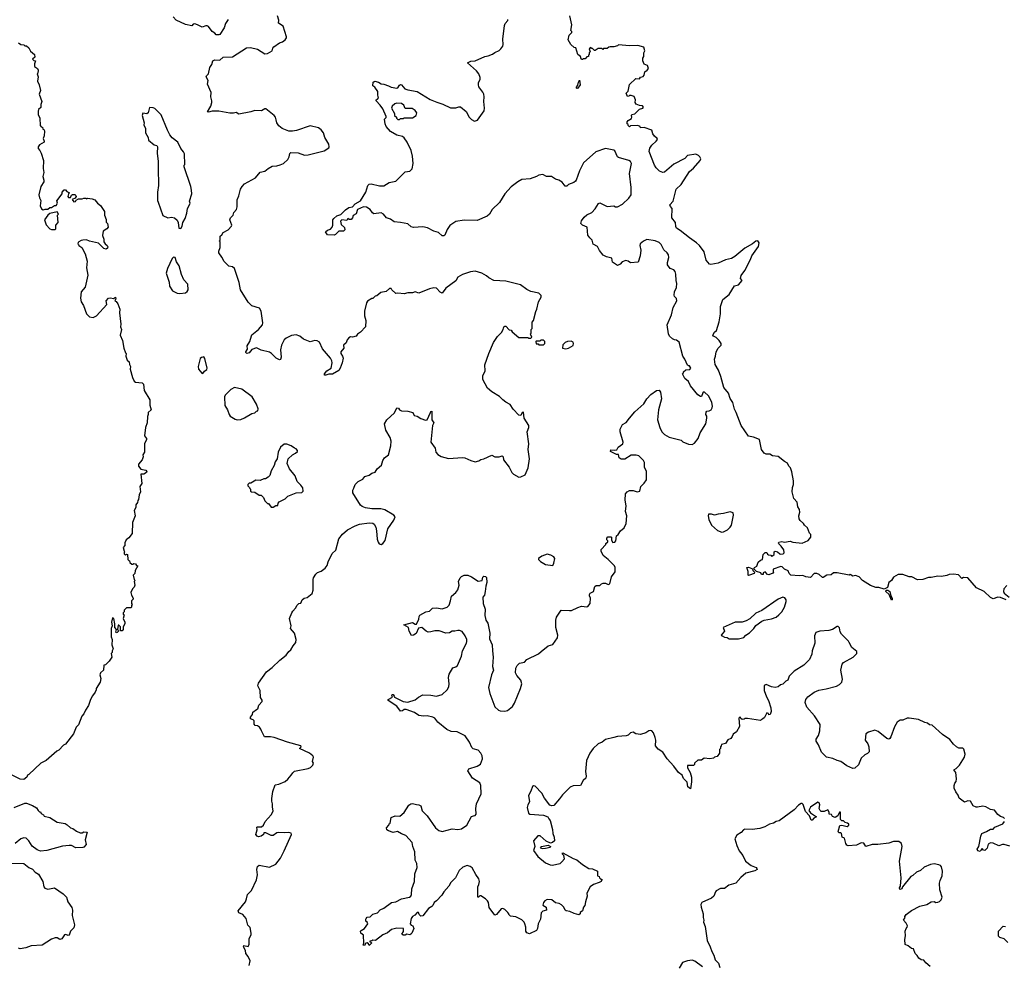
# Model space of a CAD drawing. Extents: x 2293139 to 2515392, y 824115 to 1006937.
# Tile 346 of 417: x 2455349 to 2466016, y 884058 to 894282. Entities that reach past the tile are written whole.
import ezdxf

# ---------------------------------------------------------------- set-up
doc = ezdxf.new("R2010")
doc.units = 0

msp = doc.modelspace()

# ---------------------------------------------------------------- linework, layer by layer
at = {"layer": '0CON10XD'}
for points in [[(2457608, 894285), (2457580, 894240), (2457566, 894194), (2457518, 894122), (2457505, 894117), (2457478, 894118), (2457462, 894135), (2457436, 894156), (2457395, 894208), (2457380, 894215), (2457365, 894216), (2457325, 894203), (2457277, 894227), (2457245, 894236), (2457230, 894235), (2457213, 894217), (2457145, 894229), (2457045, 894278), (2457013, 894313)], [(2457850, 890820), (2457865, 890866), (2457935, 890924), (2457979, 890975), (2457984, 890996), (2457964, 891125), (2457947, 891157), (2457865, 891183), (2457825, 891223), (2457742, 891355), (2457727, 891435), (2457678, 891585), (2457655, 891604), (2457615, 891612), (2457565, 891662), (2457541, 891711), (2457508, 891755), (2457508, 891775), (2457522, 891815), (2457520, 891875), (2457512, 891885), (2457520, 891895), (2457520, 891935), (2457539, 891951), (2457555, 891978), (2457607, 892005), (2457643, 892045), (2457647, 892055), (2457627, 892115), (2457633, 892135), (2457662, 892165), (2457670, 892195), (2457697, 892225), (2457706, 892255), (2457705, 892330), (2457723, 892375), (2457740, 892445), (2457760, 892475), (2457786, 892504), (2457905, 892569), (2457955, 892629), (2458005, 892640), (2458040, 892670), (2458084, 892696), (2458135, 892699), (2458172, 892708), (2458206, 892724), (2458254, 892766), (2458268, 892795), (2458276, 892834), (2458286, 892844), (2458365, 892839), (2458435, 892816), (2458475, 892817), (2458648, 892862), (2458698, 892895), (2458702, 892905), (2458699, 892935), (2458656, 893006), (2458640, 893055), (2458615, 893088), (2458585, 893112), (2458495, 893133), (2458347, 893083), (2458305, 893074), (2458265, 893074), (2458194, 893104), (2458155, 893131), (2458134, 893165), (2458127, 893197), (2458121, 893225), (2458108, 893245), (2458015, 893316), (2458004, 893316), (2457970, 893295), (2457895, 893298), (2457855, 893284), (2457725, 893260), (2457695, 893277), (2457665, 893269), (2457625, 893269), (2457505, 893292), (2457435, 893291), (2457395, 893280), (2457384, 893285), (2457420, 893345), (2457432, 893385), (2457432, 893405), (2457420, 893445), (2457423, 893495), (2457384, 893585), (2457393, 893625), (2457370, 893665), (2457372, 893675), (2457394, 893696), (2457409, 893765), (2457432, 893798), (2457442, 893835), (2457465, 893846), (2457517, 893843), (2457555, 893876), (2457655, 893879), (2457805, 893976), (2457851, 893981), (2457927, 893963), (2458005, 893913), (2458035, 893917), (2458085, 893944), (2458093, 893975), (2458103, 893987), (2458165, 894031), (2458195, 894041), (2458226, 894064), (2458241, 894085), (2458240, 894095), (2458205, 894213), (2458154, 894245), (2458156, 894276), (2458144, 894324)], [(2459705, 887696), (2459670, 887690), (2459645, 887633), (2459615, 887613), (2459595, 887610), (2459570, 887655), (2459560, 887695), (2459510, 887725), (2459605, 887752), (2459635, 887732), (2459647, 887733), (2459673, 887785), (2459676, 887815), (2459685, 887830), (2459750, 887865), (2459790, 887875), (2459823, 887907), (2459865, 887909), (2459925, 887900), (2459982, 887915), (2460002, 887938), (2460018, 887985), (2460027, 888035), (2460076, 888074), (2460096, 888104), (2460109, 888155), (2460104, 888195), (2460120, 888235), (2460135, 888250), (2460165, 888264), (2460205, 888262), (2460245, 888246), (2460315, 888198), (2460360, 888205), (2460368, 888242), (2460378, 888252), (2460395, 888250), (2460405, 888238), (2460409, 888185), (2460398, 888145), (2460391, 888085), (2460383, 888047), (2460366, 888024), (2460372, 887955), (2460391, 887895), (2460390, 887825), (2460397, 887795), (2460401, 887775), (2460420, 887745), (2460441, 887635), (2460438, 887575), (2460469, 887509), (2460470, 887445), (2460480, 887375), (2460471, 887275), (2460481, 887235), (2460459, 887185), (2460427, 887045), (2460442, 886982), (2460498, 886838), (2460535, 886802), (2460554, 886794), (2460605, 886790), (2460635, 886797), (2460688, 886842), (2460709, 886875), (2460774, 887035), (2460788, 887085), (2460777, 887125), (2460734, 887175), (2460721, 887205), (2460723, 887255), (2460738, 887285), (2460765, 887309), (2460818, 887322), (2460845, 887348), (2460968, 887412), (2460998, 887435), (2461074, 887496), (2461125, 887512), (2461176, 887585), (2461181, 887615), (2461159, 887695), (2461157, 887775), (2461165, 887808), (2461215, 887884), (2461305, 887879), (2461328, 887882), (2461395, 887914), (2461435, 887926), (2461495, 887919), (2461505, 887924), (2461528, 887955), (2461533, 888015), (2461521, 888041), (2461521, 888055), (2461531, 888069), (2461565, 888088), (2461581, 888139), (2461595, 888150), (2461635, 888150), (2461651, 888169), (2461672, 888178), (2461697, 888177), (2461725, 888162), (2461741, 888169), (2461761, 888245), (2461800, 888300), (2461802, 888345), (2461793, 888363), (2461723, 888435), (2461672, 888475), (2461648, 888525), (2461648, 888542), (2461700, 888595), (2461700, 888605), (2461720, 888625), (2461720, 888635), (2461710, 888645), (2461710, 888665), (2461722, 888678), (2461755, 888680), (2461760, 888675), (2461761, 888641), (2461775, 888618), (2461795, 888620), (2461808, 888635), (2461815, 888690), (2461832, 888705), (2461857, 888745), (2461897, 888775), (2461918, 888822), (2461928, 888905), (2461914, 888955), (2461919, 889015), (2461909, 889075), (2461912, 889145), (2461929, 889165), (2461955, 889180), (2461995, 889180), (2462038, 889168), (2462068, 889172), (2462079, 889225), (2462115, 889260), (2462138, 889295), (2462138, 889388), (2462119, 889435), (2462118, 889485), (2462106, 889505), (2462056, 889555), (2462026, 889564), (2461975, 889563), (2461905, 889520), (2461865, 889522), (2461843, 889535), (2461835, 889570), (2461815, 889572), (2461750, 889605), (2461755, 889620), (2461795, 889618), (2461817, 889623), (2461831, 889649), (2461884, 889686), (2461888, 889705), (2461854, 889815), (2461856, 889845), (2461881, 889895), (2461921, 889919), (2461954, 889965), (2462013, 890035), (2462111, 890119), (2462142, 890175), (2462185, 890222), (2462247, 890263), (2462277, 890267), (2462292, 890245), (2462304, 890175), (2462269, 890055), (2462258, 889945), (2462283, 889865), (2462307, 889817), (2462335, 889786), (2462385, 889760), (2462515, 889727), (2462535, 889708), (2462595, 889683), (2462635, 889680), (2462659, 889695), (2462698, 889745), (2462721, 889805), (2462782, 889905), (2462792, 889965), (2462792, 889985), (2462782, 890005), (2462785, 890030), (2462795, 890040), (2462817, 890043), (2462840, 890055), (2462852, 890075), (2462856, 890095), (2462847, 890135), (2462814, 890204), (2462765, 890249), (2462749, 890241), (2462735, 890200), (2462725, 890200), (2462697, 890217), (2462618, 890315), (2462593, 890363), (2462554, 890394), (2462530, 890445), (2462540, 890455), (2462540, 890465), (2462565, 890490), (2462608, 890492), (2462620, 890505), (2462618, 890515), (2462605, 890530), (2462595, 890530), (2462585, 890540), (2462556, 890605), (2462532, 890635), (2462495, 890788), (2462465, 890810), (2462443, 890813), (2462420, 890825), (2462388, 890855), (2462378, 890878), (2462364, 890976), (2462412, 891085), (2462430, 891165), (2462468, 891235), (2462465, 891260), (2462442, 891282), (2462438, 891298), (2462444, 891335), (2462465, 891380), (2462469, 891425), (2462461, 891455), (2462459, 891525), (2462450, 891555), (2462435, 891572), (2462395, 891586), (2462367, 891625), (2462367, 891653), (2462382, 891705), (2462377, 891733), (2462365, 891755), (2462329, 891789), (2462298, 891848), (2462278, 891868), (2462235, 891887), (2462145, 891899), (2462106, 891884), (2462070, 891855), (2462067, 891835), (2462077, 891785), (2462072, 891725), (2462050, 891655), (2461965, 891648), (2461940, 891665), (2461915, 891672), (2461875, 891658), (2461855, 891632), (2461825, 891620), (2461772, 891655), (2461765, 891698), (2461705, 891714), (2461672, 891732), (2461631, 891781), (2461609, 891825), (2461561, 891851), (2461551, 891895), (2461525, 891917), (2461505, 891948), (2461496, 892035), (2461445, 892056), (2461427, 892075), (2461436, 892104), (2461465, 892142), (2461495, 892167), (2461548, 892195), (2461585, 892232), (2461621, 892289), (2461635, 892298), (2461715, 892257), (2461785, 892267), (2461805, 892253), (2461825, 892253), (2461880, 892285), (2461950, 892350), (2461972, 892385), (2461973, 892465), (2461954, 892615), (2461976, 892726), (2461967, 892745), (2461947, 892757), (2461835, 892789), (2461825, 892797), (2461795, 892862), (2461785, 892869), (2461695, 892885), (2461590, 892850), (2461458, 892732), (2461413, 892645), (2461379, 892545), (2461369, 892531), (2461352, 892518), (2461294, 892496), (2461275, 892479), (2461260, 892480), (2461225, 892523), (2461190, 892545), (2461153, 892553), (2461112, 892582), (2461055, 892582), (2461016, 892606), (2460975, 892599), (2460948, 892582), (2460879, 892559), (2460790, 892550), (2460745, 892525), (2460675, 892470), (2460604, 892395), (2460547, 892303), (2460468, 892225), (2460440, 892175), (2460413, 892155), (2460304, 892106), (2460165, 892111), (2460075, 892096), (2460008, 892052), (2459981, 892009), (2459955, 891948), (2459945, 891941), (2459925, 891942), (2459885, 891977), (2459835, 891990), (2459767, 892027), (2459715, 892038), (2459615, 892030), (2459589, 892039), (2459555, 892070), (2459476, 892086), (2459405, 892091), (2459365, 892120), (2459324, 892134), (2459292, 892175), (2459265, 892190), (2459185, 892180), (2459170, 892190), (2459145, 892227), (2459105, 892250), (2459075, 892254), (2459010, 892225), (2458995, 892180), (2458961, 892159), (2458954, 892135), (2458941, 892119), (2458918, 892118), (2458905, 892128), (2458892, 892108), (2458838, 892112), (2458825, 892100), (2458833, 892065), (2458869, 892029), (2458870, 892005), (2458859, 891991), (2458805, 891990), (2458772, 891955), (2458755, 891948), (2458685, 891950), (2458664, 891985), (2458685, 892003), (2458718, 892012), (2458733, 892035), (2458743, 892057), (2458743, 892115), (2458751, 892129), (2458785, 892156), (2458830, 892170), (2458878, 892222), (2458915, 892246), (2458955, 892256), (2458985, 892286), (2459041, 892319), (2459100, 892415), (2459120, 892485), (2459135, 892502), (2459157, 892503), (2459247, 892483), (2459295, 892481), (2459353, 892517), (2459425, 892534), (2459451, 892559), (2459525, 892634), (2459575, 892641), (2459600, 892665), (2459612, 892725), (2459603, 892805), (2459589, 892865), (2459546, 892955), (2459513, 893003), (2459495, 893016), (2459435, 893030), (2459365, 893072), (2459318, 893125), (2459307, 893155), (2459300, 893205), (2459318, 893222), (2459320, 893235), (2459284, 893315), (2459256, 893356), (2459210, 893405), (2459210, 893415), (2459225, 893420), (2459238, 893435), (2459228, 893465), (2459230, 893505), (2459195, 893552), (2459176, 893566), (2459179, 893605), (2459195, 893616), (2459235, 893604), (2459265, 893586), (2459295, 893584), (2459345, 893567), (2459375, 893551), (2459435, 893539), (2459446, 893544), (2459465, 893573), (2459475, 893580), (2459485, 893578), (2459520, 893535), (2459555, 893522), (2459655, 893503), (2459795, 893419), (2459867, 893387), (2459935, 893368), (2460015, 893326), (2460075, 893326), (2460105, 893339), (2460125, 893340), (2460185, 893288), (2460220, 893225), (2460245, 893200), (2460275, 893182), (2460308, 893192), (2460380, 893295), (2460383, 893325), (2460376, 893395), (2460381, 893445), (2460377, 893475), (2460368, 893498), (2460323, 893555), (2460318, 893575), (2460318, 893602), (2460338, 893635), (2460338, 893655), (2460324, 893694), (2460298, 893728), (2460200, 893815), (2460238, 893832), (2460285, 893838), (2460390, 893885), (2460425, 893890), (2460472, 893908), (2460495, 893928), (2460545, 893950), (2460562, 893965), (2460582, 893995), (2460587, 894015), (2460582, 894072), (2460601, 894219), (2460608, 894242), (2460636, 894274), (2460638, 894285)], [(2462175, 892891), (2462198, 892922), (2462246, 892965), (2462258, 892985), (2462256, 892996), (2462225, 893022), (2462210, 893045), (2462196, 893086), (2462115, 893113), (2462075, 893110), (2462070, 893125), (2462045, 893137), (2461968, 893132), (2461955, 893122), (2461940, 893135), (2461940, 893145), (2461930, 893155), (2461930, 893175), (2461940, 893190), (2461978, 893212), (2461982, 893225), (2461978, 893245), (2461982, 893255), (2462015, 893262), (2462065, 893312), (2462100, 893325), (2462108, 893335), (2462095, 893350), (2462065, 893353), (2462028, 893368), (2462017, 893385), (2462021, 893415), (2462005, 893450), (2461975, 893460), (2461955, 893460), (2461948, 893452), (2461935, 893450), (2461920, 893485), (2461942, 893508), (2461955, 893580), (2462025, 893647), (2462065, 893642), (2462075, 893660), (2462105, 893668), (2462115, 893680), (2462123, 893717), (2462146, 893734), (2462160, 893755), (2462150, 893785), (2462115, 893800), (2462100, 893835), (2462100, 893865), (2462110, 893885), (2462110, 893925), (2462120, 893945), (2462110, 893985), (2462045, 894002), (2461955, 893998), (2461835, 894010), (2461825, 894000), (2461785, 893990), (2461745, 893990), (2461730, 893985), (2461715, 893970), (2461675, 893970), (2461665, 893960), (2461655, 893970), (2461615, 893970), (2461585, 893950), (2461575, 893950), (2461555, 893970), (2461545, 893970), (2461535, 893980), (2461520, 893965), (2461530, 893935), (2461520, 893925), (2461520, 893905), (2461512, 893898), (2461510, 893885), (2461495, 893880), (2461475, 893860), (2461455, 893860), (2461445, 893850), (2461435, 893850), (2461433, 893857), (2461424, 893884), (2461397, 893907), (2461375, 893978), (2461355, 893982), (2461320, 894015), (2461292, 894065), (2461302, 894115), (2461330, 894145), (2461330, 894155), (2461320, 894165), (2461330, 894225), (2461308, 894325)], [(2455335, 894030), (2455363, 894013), (2455395, 894010), (2455405, 894000), (2455425, 894000), (2455447, 893977), (2455465, 893940), (2455510, 893905), (2455512, 893878), (2455490, 893855), (2455502, 893842), (2455520, 893835), (2455510, 893805), (2455510, 893775), (2455542, 893755), (2455550, 893735), (2455547, 893703), (2455540, 893695), (2455548, 893665), (2455542, 893615), (2455562, 893575), (2455576, 893516), (2455562, 893475), (2455588, 893395), (2455578, 893365), (2455578, 893332), (2455555, 893310), (2455548, 893292), (2455550, 893255), (2455568, 893215), (2455570, 893135), (2455582, 893122), (2455598, 893118), (2455600, 893095), (2455615, 893090), (2455620, 893075), (2455613, 893025), (2455602, 892995), (2455616, 892966), (2455613, 892955), (2455565, 892928), (2455548, 892905), (2455548, 892885), (2455566, 892866), (2455583, 892835), (2455606, 892755), (2455605, 892670), (2455612, 892628), (2455600, 892585), (2455612, 892545), (2455611, 892525), (2455577, 892475), (2455558, 892385), (2455563, 892353), (2455578, 892325), (2455573, 892265), (2455585, 892232), (2455605, 892223), (2455625, 892230), (2455655, 892228), (2455675, 892248), (2455695, 892248), (2455725, 892270), (2455745, 892270), (2455760, 892295), (2455752, 892318), (2455810, 892395), (2455810, 892415), (2455832, 892438), (2455845, 892440), (2455861, 892421), (2455890, 892405), (2455880, 892395), (2455870, 892365), (2455880, 892355), (2455900, 892355), (2455909, 892381), (2455920, 892390), (2455948, 892388), (2455959, 892379), (2455960, 892365), (2455950, 892350), (2455918, 892335), (2455935, 892310), (2455955, 892312), (2455963, 892327), (2455985, 892342), (2456025, 892342), (2456045, 892350), (2456065, 892350), (2456075, 892342), (2456085, 892348), (2456135, 892342), (2456165, 892330), (2456194, 892294), (2456225, 892270), (2456267, 892205), (2456270, 892165), (2456286, 892116), (2456288, 892088), (2456300, 892075), (2456307, 892035), (2456295, 892018), (2456255, 891990), (2456248, 891945), (2456260, 891905), (2456260, 891875), (2456274, 891854), (2456298, 891835), (2456303, 891823), (2456300, 891805), (2456285, 891797), (2456262, 891802), (2456202, 891862), (2456105, 891882), (2456075, 891898), (2456035, 891892), (2456015, 891890), (2455990, 891875), (2455982, 891868), (2455980, 891855), (2455988, 891848), (2455990, 891835), (2456024, 891814), (2456060, 891745), (2456079, 891665), (2456073, 891595), (2456087, 891515), (2456058, 891385), (2456017, 891333), (2456010, 891265), (2456017, 891225), (2456040, 891185), (2456074, 891094), (2456105, 891062), (2456145, 891057), (2456182, 891075), (2456292, 891195), (2456288, 891235), (2456310, 891265), (2456335, 891270), (2456365, 891260), (2456386, 891276), (2456390, 891255), (2456382, 891248), (2456380, 891235), (2456395, 891230), (2456414, 891204), (2456434, 891145), (2456431, 891105), (2456446, 890985), (2456440, 890955), (2456454, 890925), (2456439, 890865), (2456464, 890805), (2456476, 890725), (2456494, 890674), (2456502, 890665), (2456498, 890635), (2456514, 890594), (2456536, 890575), (2456539, 890545), (2456550, 890525), (2456547, 890495), (2456570, 890405), (2456588, 890365), (2456605, 890353), (2456675, 890347), (2456692, 890332), (2456698, 890265), (2456760, 890165), (2456758, 890105), (2456774, 890055), (2456743, 890027), (2456742, 890005), (2456733, 889983), (2456732, 889915), (2456712, 889865), (2456703, 889775), (2456722, 889745), (2456722, 889735), (2456700, 889685), (2456700, 889595), (2456683, 889567), (2456688, 889545), (2456678, 889515), (2456638, 889465), (2456638, 889445), (2456663, 889413), (2456715, 889400), (2456726, 889385), (2456723, 889375), (2456695, 889358), (2456663, 889357), (2456672, 889258), (2456652, 889225), (2456658, 889165), (2456642, 889135), (2456637, 889083), (2456628, 889072), (2456625, 889050), (2456608, 889025), (2456608, 888995), (2456590, 888965), (2456600, 888905), (2456570, 888835), (2456568, 888715), (2456533, 888667), (2456502, 888645), (2456490, 888615), (2456490, 888585), (2456470, 888565), (2456480, 888525), (2456490, 888515), (2456482, 888508), (2456480, 888495), (2456495, 888480), (2456505, 888490), (2456518, 888488), (2456520, 888435), (2456532, 888422), (2456538, 888418), (2456542, 888402), (2456563, 888383), (2456577, 888383), (2456585, 888390), (2456605, 888388), (2456615, 888370), (2456630, 888365), (2456600, 888315), (2456598, 888282), (2456580, 888265), (2456590, 888215), (2456600, 888205), (2456590, 888195), (2456598, 888155), (2456590, 888135), (2456570, 888115), (2456552, 888075), (2456560, 888045), (2456580, 888015), (2456578, 888002), (2456560, 887985), (2456560, 887955), (2456568, 887945), (2456560, 887935), (2456560, 887915), (2456555, 887910), (2456505, 887910), (2456480, 887885), (2456480, 887865), (2456470, 887855), (2456472, 887842), (2456480, 887835), (2456472, 887795), (2456490, 887755), (2456490, 887735), (2456470, 887705), (2456470, 887675), (2456458, 887662), (2456442, 887662), (2456440, 887705), (2456425, 887720), (2456415, 887720), (2456410, 887675), (2456418, 887668), (2456420, 887655), (2456407, 887643), (2456395, 887640), (2456390, 887645), (2456400, 887675), (2456380, 887695), (2456380, 887735), (2456368, 887795), (2456355, 887800), (2456344, 887754), (2456351, 887715), (2456340, 887685), (2456340, 887635), (2456341, 887595), (2456353, 887565), (2456349, 887509), (2456362, 887465), (2456350, 887445), (2456350, 887425), (2456342, 887415), (2456348, 887375), (2456320, 887330), (2456278, 887292), (2456262, 887288), (2456258, 887235), (2456224, 887206), (2456217, 887185), (2456228, 887145), (2456220, 887105), (2456178, 887035), (2456179, 887021), (2456168, 886995), (2456138, 886955), (2456118, 886915), (2456095, 886850), (2456061, 886799), (2456045, 886760), (2456023, 886737), (2456005, 886690), (2455985, 886640), (2455963, 886617), (2455932, 886545), (2455846, 886434), (2455825, 886422), (2455775, 886368), (2455752, 886355), (2455636, 886254), (2455580, 886225), (2455450, 886105), (2455434, 886096), (2455426, 886074), (2455395, 886051), (2455355, 886052), (2455255, 886102)], [(2461385, 893537), (2461379, 893545), (2461397, 893573), (2461404, 893606), (2461415, 893628), (2461420, 893575), (2461395, 893542), (2461385, 893537)], [(2457095, 892020), (2457110, 892045), (2457117, 892085), (2457142, 892128), (2457160, 892185), (2457166, 892235), (2457194, 892285), (2457197, 892295), (2457190, 892315), (2457213, 892395), (2457212, 892435), (2457202, 892475), (2457133, 892687), (2457132, 892705), (2457140, 892715), (2457135, 892830), (2457125, 892852), (2457096, 892886), (2457061, 892955), (2457002, 893002), (2456976, 893036), (2456949, 893085), (2456881, 893251), (2456815, 893320), (2456797, 893327), (2456755, 893332), (2456743, 893275), (2456725, 893261), (2456685, 893268), (2456677, 893245), (2456698, 893165), (2456694, 893144), (2456711, 893105), (2456714, 893055), (2456743, 893005), (2456746, 892976), (2456805, 892928), (2456835, 892919), (2456844, 892905), (2456839, 892835), (2456851, 892745), (2456849, 892615), (2456854, 892545), (2456854, 892485), (2456844, 892415), (2456844, 892325), (2456849, 892305), (2456901, 892161), (2456955, 892137), (2456995, 892143), (2457026, 892136), (2457055, 892110), (2457068, 892085), (2457073, 892023), (2457095, 892020)], [(2459465, 893200), (2459475, 893210), (2459505, 893210), (2459515, 893220), (2459605, 893220), (2459646, 893244), (2459651, 893275), (2459635, 893300), (2459600, 893320), (2459525, 893320), (2459510, 893355), (2459485, 893374), (2459435, 893378), (2459415, 893370), (2459383, 893345), (2459377, 893325), (2459408, 893265), (2459410, 893245), (2459430, 893225), (2459430, 893215), (2459445, 893200), (2459465, 893200)], [(2466035, 887998), (2465975, 888023), (2465945, 888024), (2465895, 888008), (2465865, 888020), (2465798, 888088), (2465716, 888126), (2465620, 888235), (2465575, 888240), (2465555, 888228), (2465518, 888268), (2465465, 888276), (2465419, 888271), (2465395, 888260), (2465335, 888249), (2465295, 888251), (2465222, 888238), (2465195, 888240), (2465135, 888218), (2465075, 888214), (2465015, 888246), (2464985, 888247), (2464915, 888269), (2464865, 888270), (2464815, 888243), (2464794, 888205), (2464766, 888184), (2464750, 888130), (2464715, 888112), (2464655, 888130), (2464625, 888129), (2464565, 888152), (2464481, 888205), (2464444, 888244), (2464405, 888261), (2464375, 888253), (2464345, 888270), (2464335, 888262), (2464205, 888290), (2464165, 888290), (2464142, 888268), (2464095, 888263), (2464055, 888240), (2464045, 888240), (2464010, 888270), (2463985, 888281), (2463955, 888280), (2463915, 888240), (2463865, 888246), (2463835, 888259), (2463795, 888255), (2463705, 888264), (2463685, 888280), (2463675, 888310), (2463635, 888328), (2463610, 888355), (2463595, 888358), (2463513, 888327), (2463513, 888303), (2463517, 888295), (2463510, 888285), (2463465, 888268), (2463452, 888272), (2463425, 888298), (2463402, 888288), (2463405, 888270), (2463385, 888270), (2463378, 888288), (2463333, 888303), (2463302, 888332), (2463310, 888345), (2463335, 888360), (2463348, 888405), (2463373, 888427), (2463398, 888432), (2463402, 888488), (2463425, 888508), (2463445, 888508), (2463452, 888492), (2463463, 888483), (2463485, 888480), (2463495, 888470), (2463505, 888472), (2463522, 888488), (2463522, 888515), (2463535, 888522), (2463558, 888518), (2463584, 888494), (2463595, 888490), (2463620, 888495), (2463630, 888505), (2463628, 888538), (2463599, 888579), (2463572, 888602), (2463570, 888615), (2463575, 888620), (2463605, 888629), (2463635, 888622), (2463695, 888632), (2463725, 888620), (2463825, 888609), (2463891, 888639), (2463920, 888675), (2463920, 888705), (2463905, 888720), (2463883, 888775), (2463850, 888805), (2463840, 888825), (2463806, 888855), (2463794, 888875), (2463789, 888905), (2463799, 888945), (2463797, 888975), (2463779, 889005), (2463771, 889055), (2463737, 889095), (2463719, 889165), (2463720, 889215), (2463731, 889245), (2463731, 889285), (2463714, 889384), (2463698, 889428), (2463680, 889445), (2463666, 889476), (2463635, 889496), (2463565, 889550), (2463505, 889557), (2463475, 889576), (2463435, 889576), (2463415, 889587), (2463384, 889624), (2463363, 889733), (2463299, 889759), (2463245, 889770), (2463164, 889885), (2463112, 890025), (2463092, 890062), (2463074, 890135), (2463047, 890177), (2463028, 890235), (2462976, 890296), (2462946, 890415), (2462919, 890485), (2462884, 890545), (2462877, 890605), (2462889, 890635), (2462893, 890685), (2462915, 890722), (2462947, 890755), (2462947, 890775), (2462928, 890808), (2462895, 890840), (2462865, 890852), (2462860, 890865), (2462877, 890895), (2462897, 890915), (2462927, 891007), (2462943, 891095), (2462943, 891175), (2462965, 891250), (2463034, 891306), (2463093, 891397), (2463135, 891410), (2463177, 891455), (2463158, 891478), (2463165, 891510), (2463204, 891566), (2463266, 891685), (2463280, 891725), (2463352, 891825), (2463362, 891865), (2463345, 891888), (2463325, 891883), (2463288, 891852), (2463204, 891806), (2463095, 891716), (2463060, 891695), (2462995, 891680), (2462915, 891644), (2462835, 891631), (2462824, 891634), (2462787, 891675), (2462766, 891766), (2462713, 891835), (2462682, 891865), (2462605, 891917), (2462505, 891999), (2462465, 892022), (2462457, 892043), (2462454, 892085), (2462414, 892135), (2462417, 892235), (2462399, 892259), (2462394, 892275), (2462427, 892315), (2462460, 892445), (2462515, 892498), (2462605, 892637), (2462648, 892672), (2462720, 892755), (2462727, 892775), (2462719, 892795), (2462702, 892812), (2462675, 892824), (2462585, 892812), (2462555, 892779), (2462435, 892716), (2462335, 892629), (2462315, 892626), (2462280, 892640), (2462245, 892676), (2462226, 892705), (2462169, 892855), (2462175, 892891)], [(2455735, 892010), (2455740, 892015), (2455742, 892055), (2455768, 892085), (2455760, 892165), (2455770, 892175), (2455755, 892200), (2455675, 892181), (2455653, 892165), (2455618, 892115), (2455635, 892060), (2455675, 892018), (2455695, 892010), (2455735, 892010)], [(2457084, 891316), (2457145, 891323), (2457164, 891336), (2457176, 891354), (2457170, 891415), (2457128, 891465), (2457101, 891521), (2457077, 891615), (2457049, 891659), (2457034, 891704), (2457015, 891710), (2457000, 891695), (2456949, 891585), (2456936, 891535), (2456968, 891438), (2456972, 891395), (2457006, 891346), (2457055, 891320), (2457084, 891316)], [(2457836, 884034), (2457848, 884085), (2457825, 884132), (2457800, 884165), (2457794, 884195), (2457774, 884236), (2457778, 884252), (2457825, 884241), (2457837, 884265), (2457834, 884325), (2457856, 884365), (2457858, 884385), (2457846, 884445), (2457821, 884471), (2457804, 884544), (2457766, 884586), (2457722, 884605), (2457718, 884625), (2457794, 884725), (2457807, 884755), (2457817, 884805), (2457861, 884845), (2457916, 884964), (2457927, 885015), (2457919, 885075), (2457924, 885106), (2457945, 885120), (2458055, 885099), (2458125, 885133), (2458174, 885196), (2458216, 885275), (2458294, 885455), (2458289, 885469), (2458266, 885476), (2458215, 885471), (2458155, 885476), (2458135, 885471), (2458095, 885444), (2458075, 885441), (2458015, 885470), (2457995, 885470), (2457990, 885455), (2457966, 885434), (2457935, 885429), (2457921, 885435), (2457908, 885455), (2457921, 885505), (2457918, 885532), (2457925, 885538), (2457970, 885535), (2457992, 885555), (2458008, 885595), (2458072, 885665), (2458097, 885705), (2458087, 885755), (2458089, 885785), (2458080, 885815), (2458080, 885845), (2458091, 885919), (2458117, 885993), (2458155, 885998), (2458225, 886028), (2458255, 886053), (2458292, 886095), (2458307, 886123), (2458325, 886138), (2458475, 886168), (2458500, 886180), (2458526, 886205), (2458533, 886225), (2458522, 886245), (2458533, 886293), (2458526, 886306), (2458490, 886335), (2458382, 886385), (2458400, 886405), (2458396, 886416), (2458250, 886455), (2458105, 886504), (2458065, 886511), (2458002, 886512), (2457968, 886575), (2457962, 886595), (2457946, 886616), (2457925, 886632), (2457900, 886635), (2457888, 886648), (2457890, 886685), (2457880, 886695), (2457850, 886705), (2457850, 886725), (2457870, 886755), (2457875, 886780), (2457915, 886808), (2457928, 886815), (2457940, 886855), (2457978, 886895), (2457975, 886910), (2457957, 886937), (2457956, 887015), (2457931, 887065), (2457937, 887095), (2458024, 887216), (2458086, 887264), (2458166, 887344), (2458237, 887395), (2458264, 887436), (2458286, 887454), (2458311, 887499), (2458340, 887535), (2458346, 887566), (2458326, 887636), (2458283, 887685), (2458292, 887715), (2458273, 887795), (2458298, 887855), (2458308, 887875), (2458338, 887905), (2458355, 887940), (2458373, 887957), (2458395, 887960), (2458410, 887995), (2458430, 888015), (2458465, 888023), (2458518, 888065), (2458530, 888100), (2458528, 888215), (2458534, 888235), (2458558, 888275), (2458575, 888292), (2458615, 888307), (2458660, 888340), (2458680, 888370), (2458693, 888407), (2458735, 888497), (2458776, 888535), (2458805, 888658), (2458845, 888708), (2458902, 888755), (2458982, 888798), (2459030, 888815), (2459135, 888831), (2459175, 888827), (2459190, 888815), (2459207, 888785), (2459216, 888745), (2459222, 888655), (2459232, 888622), (2459245, 888602), (2459265, 888597), (2459282, 888605), (2459310, 888640), (2459336, 888764), (2459401, 888859), (2459416, 888894), (2459402, 888915), (2459305, 888973), (2459262, 888982), (2459165, 888982), (2459095, 888994), (2459058, 889008), (2459043, 889023), (2458958, 889155), (2458958, 889185), (2458968, 889205), (2458982, 889245), (2459015, 889277), (2459068, 889305), (2459088, 889332), (2459135, 889347), (2459163, 889367), (2459200, 889380), (2459223, 889417), (2459268, 889455), (2459283, 889505), (2459302, 889535), (2459345, 889568), (2459371, 889665), (2459372, 889715), (2459362, 889755), (2459317, 889835), (2459300, 889905), (2459325, 889948), (2459409, 890021), (2459435, 890078), (2459453, 890073), (2459464, 890054), (2459485, 890043), (2459555, 890042), (2459610, 890025), (2459623, 889993), (2459655, 889988), (2459695, 889960), (2459745, 889942), (2459765, 889948), (2459798, 890025), (2459805, 890038), (2459815, 890040), (2459816, 889945), (2459837, 889915), (2459820, 889885), (2459804, 889705), (2459849, 889639), (2459858, 889598), (2459881, 889571), (2459915, 889551), (2459995, 889527), (2460145, 889539), (2460170, 889535), (2460235, 889507), (2460285, 889492), (2460325, 889502), (2460345, 889518), (2460376, 889524), (2460465, 889562), (2460495, 889544), (2460544, 889546), (2460576, 889556), (2460588, 889545), (2460592, 889515), (2460651, 889435), (2460682, 889375), (2460698, 889358), (2460755, 889327), (2460778, 889328), (2460825, 889350), (2460857, 889425), (2460873, 889525), (2460859, 889625), (2460864, 889686), (2460848, 889815), (2460866, 889865), (2460866, 889885), (2460816, 889965), (2460808, 890028), (2460792, 890025), (2460777, 889993), (2460755, 889998), (2460695, 890063), (2460663, 890113), (2460615, 890139), (2460584, 890164), (2460548, 890198), (2460465, 890250), (2460418, 890288), (2460367, 890385), (2460367, 890425), (2460391, 890479), (2460387, 890543), (2460430, 890665), (2460482, 890785), (2460525, 890848), (2460568, 890892), (2460588, 890925), (2460594, 890956), (2460605, 890962), (2460615, 890960), (2460653, 890923), (2460675, 890920), (2460685, 890900), (2460755, 890840), (2460855, 890840), (2460865, 890830), (2460885, 890830), (2460898, 890842), (2460888, 890868), (2460880, 890875), (2460890, 890885), (2460890, 890925), (2460900, 890935), (2460900, 891005), (2460917, 891023), (2460941, 891119), (2460952, 891145), (2460968, 891225), (2460998, 891275), (2460998, 891295), (2460975, 891318), (2460885, 891338), (2460845, 891358), (2460775, 891408), (2460615, 891448), (2460485, 891458), (2460430, 891485), (2460405, 891508), (2460356, 891536), (2460285, 891558), (2460232, 891552), (2460145, 891521), (2460097, 891493), (2460076, 891454), (2459965, 891372), (2459925, 891320), (2459905, 891331), (2459865, 891374), (2459835, 891376), (2459790, 891365), (2459675, 891320), (2459635, 891334), (2459605, 891322), (2459556, 891324), (2459515, 891311), (2459445, 891320), (2459425, 891314), (2459380, 891355), (2459375, 891370), (2459355, 891370), (2459321, 891339), (2459260, 891325), (2459218, 891292), (2459200, 891285), (2459175, 891260), (2459165, 891260), (2459119, 891231), (2459108, 891215), (2459084, 891125), (2459086, 891074), (2459098, 891022), (2459094, 890955), (2459043, 890897), (2459008, 890875), (2458996, 890854), (2458955, 890844), (2458934, 890846), (2458914, 890836), (2458896, 890814), (2458888, 890782), (2458858, 890755), (2458860, 890725), (2458828, 890685), (2458828, 890665), (2458847, 890637), (2458852, 890615), (2458842, 890565), (2458822, 890508), (2458805, 890483), (2458738, 890442), (2458697, 890443), (2458665, 890430), (2458652, 890432), (2458652, 890445), (2458675, 890477), (2458724, 890506), (2458734, 890565), (2458732, 890585), (2458715, 890615), (2458630, 890715), (2458599, 890789), (2458572, 890802), (2458545, 890806), (2458495, 890793), (2458425, 890820), (2458385, 890853), (2458345, 890867), (2458295, 890859), (2458235, 890830), (2458215, 890812), (2458184, 890756), (2458176, 890705), (2458183, 890627), (2458175, 890600), (2458165, 890598), (2458127, 890615), (2458079, 890665), (2458055, 890680), (2457965, 890702), (2457916, 890726), (2457863, 890707), (2457835, 890672), (2457810, 890665), (2457800, 890675), (2457800, 890685), (2457816, 890714), (2457815, 890750), (2457844, 890796), (2457850, 890820)], [(2461025, 890760), (2461040, 890775), (2461040, 890795), (2461025, 890810), (2460995, 890810), (2460985, 890800), (2460945, 890800), (2460940, 890795), (2460945, 890770), (2460965, 890770), (2460975, 890760), (2461025, 890760)], [(2461265, 890717), (2461295, 890723), (2461345, 890752), (2461350, 890775), (2461345, 890790), (2461325, 890798), (2461283, 890797), (2461260, 890785), (2461235, 890760), (2461230, 890725), (2461265, 890717)], [(2457335, 890450), (2457352, 890475), (2457375, 890491), (2457380, 890505), (2457355, 890610), (2457345, 890628), (2457318, 890622), (2457305, 890610), (2457283, 890525), (2457286, 890496), (2457324, 890454), (2457335, 890450)], [(2457705, 889948), (2457745, 889952), (2457785, 889968), (2457863, 890017), (2457897, 890023), (2457915, 890040), (2457930, 890045), (2457933, 890067), (2457914, 890115), (2457869, 890195), (2457755, 890280), (2457676, 890296), (2457638, 890275), (2457577, 890215), (2457568, 890195), (2457571, 890101), (2457602, 890055), (2457618, 890005), (2457630, 889985), (2457683, 889953), (2457705, 889948)], [(2458075, 889000), (2458095, 889002), (2458125, 889020), (2458145, 889020), (2458150, 889045), (2458162, 889058), (2458225, 889092), (2458255, 889120), (2458343, 889157), (2458405, 889160), (2458420, 889175), (2458415, 889210), (2458395, 889240), (2458355, 889280), (2458335, 889340), (2458272, 889415), (2458248, 889475), (2458257, 889523), (2458305, 889568), (2458338, 889585), (2458358, 889605), (2458358, 889615), (2458345, 889632), (2458325, 889640), (2458292, 889665), (2458245, 889683), (2458215, 889682), (2458175, 889650), (2458148, 889595), (2458138, 889525), (2458118, 889492), (2458107, 889453), (2458072, 889395), (2458058, 889345), (2458043, 889327), (2458012, 889308), (2457993, 889307), (2457955, 889290), (2457908, 889292), (2457855, 889260), (2457835, 889260), (2457820, 889245), (2457822, 889232), (2457840, 889215), (2457842, 889202), (2457850, 889195), (2457850, 889175), (2457860, 889165), (2457895, 889162), (2457945, 889132), (2457965, 889130), (2457990, 889105), (2458005, 889070), (2458035, 889040), (2458045, 889040), (2458075, 889000)], [(2462955, 888730), (2462975, 888733), (2463018, 888755), (2463047, 888783), (2463059, 888805), (2463084, 888914), (2463078, 888938), (2463045, 888950), (2462975, 888931), (2462915, 888926), (2462875, 888914), (2462845, 888926), (2462812, 888925), (2462807, 888905), (2462814, 888865), (2462845, 888806), (2462908, 888748), (2462955, 888730)], [(2461125, 888370), (2461136, 888394), (2461147, 888445), (2461135, 888463), (2461105, 888482), (2461065, 888492), (2461005, 888470), (2460970, 888445), (2460970, 888435), (2460990, 888410), (2461045, 888379), (2461125, 888370)], [(2463245, 888260), (2463240, 888265), (2463242, 888305), (2463225, 888348), (2463245, 888350), (2463280, 888335), (2463288, 888328), (2463290, 888315), (2463310, 888295), (2463305, 888282), (2463255, 888262), (2463245, 888260)], [(2464795, 887992), (2464770, 888055), (2464732, 888085), (2464735, 888100), (2464755, 888102), (2464776, 888086), (2464788, 888038), (2464800, 888015), (2464800, 887995), (2464795, 887992)], [(2466045, 888150), (2466011, 888115), (2466008, 888085), (2466015, 888070), (2466070, 888025)], [(2463035, 887572), (2463135, 887573), (2463193, 887587), (2463217, 887613), (2463255, 887638), (2463302, 887685), (2463325, 887718), (2463390, 887765), (2463414, 887776), (2463495, 887789), (2463545, 887809), (2463575, 887832), (2463605, 887866), (2463635, 887918), (2463652, 887978), (2463652, 887995), (2463638, 888018), (2463615, 888026), (2463565, 888003), (2463390, 887880), (2463325, 887852), (2463258, 887792), (2463220, 887770), (2463175, 887756), (2463100, 887755), (2462970, 887695), (2462983, 887655), (2462950, 887615), (2462960, 887605), (2462985, 887592), (2463015, 887588), (2463035, 887572)], [(2465530, 886205), (2465585, 886290), (2465593, 886325), (2465579, 886379), (2465565, 886388), (2465525, 886390), (2465498, 886405), (2465465, 886433), (2465425, 886483), (2465348, 886538), (2465235, 886637), (2465205, 886643), (2465185, 886660), (2465155, 886667), (2465085, 886700), (2464985, 886713), (2464965, 886713), (2464915, 886692), (2464888, 886692), (2464855, 886670), (2464825, 886620), (2464785, 886510), (2464776, 886494), (2464765, 886488), (2464745, 886492), (2464648, 886568), (2464615, 886583), (2464545, 886562), (2464514, 886546), (2464508, 886475), (2464538, 886435), (2464548, 886405), (2464552, 886348), (2464535, 886330), (2464505, 886318), (2464465, 886280), (2464435, 886210), (2464398, 886172), (2464375, 886168), (2464309, 886199), (2464245, 886246), (2464205, 886254), (2464157, 886277), (2464090, 886290), (2464034, 886344), (2464004, 886424), (2463978, 886465), (2463978, 886485), (2464004, 886526), (2464019, 886575), (2464021, 886645), (2463959, 886739), (2463875, 886834), (2463859, 886885), (2463867, 886915), (2463887, 886945), (2463955, 886996), (2464005, 887018), (2464085, 887031), (2464199, 887061), (2464232, 887078), (2464256, 887104), (2464263, 887135), (2464244, 887235), (2464260, 887300), (2464274, 887316), (2464377, 887375), (2464420, 887415), (2464418, 887438), (2464365, 887478), (2464334, 887534), (2464328, 887548), (2464252, 887625), (2464238, 887648), (2464232, 887692), (2464217, 887707), (2464205, 887708), (2464154, 887676), (2464115, 887663), (2464017, 887657), (2463975, 887642), (2463958, 887605), (2463963, 887525), (2463933, 887445), (2463932, 887408), (2463905, 887350), (2463889, 887331), (2463843, 887287), (2463738, 887225), (2463685, 887170), (2463670, 887125), (2463650, 887115), (2463616, 887084), (2463590, 887075), (2463567, 887053), (2463535, 887048), (2463495, 887052), (2463435, 887080), (2463413, 887067), (2463413, 887015), (2463440, 886945), (2463463, 886905), (2463487, 886825), (2463490, 886785), (2463480, 886755), (2463465, 886750), (2463460, 886765), (2463445, 886770), (2463418, 886722), (2463398, 886702), (2463385, 886700), (2463375, 886690), (2463235, 886712), (2463208, 886712), (2463197, 886703), (2463175, 886700), (2463162, 886712), (2463155, 886730), (2463140, 886715), (2463147, 886623), (2463114, 886566), (2463080, 886540), (2463066, 886515), (2463052, 886495), (2463022, 886478), (2462995, 886438), (2462952, 886428), (2462950, 886415), (2462940, 886405), (2462940, 886385), (2462930, 886375), (2462930, 886335), (2462905, 886300), (2462875, 886290), (2462865, 886280), (2462825, 886272), (2462765, 886280), (2462735, 886260), (2462695, 886260), (2462660, 886225), (2462658, 886212), (2462648, 886202), (2462585, 886200), (2462583, 886175), (2462614, 886124), (2462626, 886076), (2462629, 886025), (2462615, 885950), (2462589, 885969), (2462580, 886020), (2462541, 886061), (2462526, 886096), (2462485, 886124), (2462435, 886195), (2462362, 886275), (2462316, 886345), (2462265, 886378), (2462236, 886415), (2462240, 886475), (2462234, 886504), (2462216, 886556), (2462198, 886578), (2462185, 886582), (2462165, 886577), (2462132, 886555), (2462075, 886536), (2462024, 886544), (2461995, 886562), (2461966, 886554), (2461941, 886529), (2461919, 886521), (2461825, 886517), (2461785, 886504), (2461695, 886483), (2461658, 886455), (2461617, 886435), (2461561, 886385), (2461526, 886335), (2461491, 886255), (2461478, 886135), (2461486, 886084), (2461482, 886065), (2461452, 886038), (2461425, 885984), (2461345, 885981), (2461314, 885965), (2461230, 885885), (2461199, 885841), (2461135, 885769), (2461115, 885764), (2461092, 885772), (2461035, 885846), (2461005, 885900), (2460935, 885977), (2460915, 885981), (2460903, 885975), (2460887, 885923), (2460862, 885875), (2460872, 885808), (2460854, 885775), (2460848, 885745), (2460860, 885685), (2460875, 885673), (2461025, 885662), (2461070, 885645), (2461082, 885625), (2461097, 885605), (2461123, 885507), (2461124, 885465), (2461140, 885425), (2461142, 885385), (2461120, 885365), (2461101, 885361), (2461052, 885382), (2460988, 885438), (2460962, 885438), (2460917, 885385), (2460930, 885325), (2460915, 885280), (2460961, 885215), (2461045, 885146), (2461095, 885124), (2461118, 885122), (2461205, 885141), (2461224, 885156), (2461251, 885189), (2461246, 885226), (2461227, 885245), (2461234, 885256), (2461344, 885194), (2461385, 885180), (2461445, 885127), (2461515, 885084), (2461555, 885083), (2461610, 885055), (2461610, 885005), (2461628, 884998), (2461630, 884985), (2461645, 884970), (2461655, 884970), (2461657, 884963), (2461648, 884945), (2461628, 884932), (2461565, 884912), (2461528, 884885), (2461494, 884816), (2461496, 884784), (2461478, 884725), (2461470, 884685), (2461458, 884665), (2461448, 884625), (2461422, 884608), (2461420, 884595), (2461405, 884583), (2461355, 884596), (2461308, 884618), (2461270, 884625), (2461257, 884635), (2461243, 884665), (2461220, 884690), (2461195, 884707), (2461154, 884714), (2461115, 884747), (2461065, 884748), (2461040, 884735), (2461023, 884715), (2461018, 884688), (2461054, 884665), (2461058, 884635), (2461015, 884621), (2460999, 884605), (2460993, 884535), (2460966, 884485), (2460959, 884435), (2460947, 884415), (2460874, 884376), (2460845, 884388), (2460832, 884405), (2460831, 884451), (2460821, 884485), (2460813, 884505), (2460790, 884530), (2460725, 884560), (2460665, 884570), (2460650, 884585), (2460650, 884595), (2460639, 884609), (2460605, 884642), (2460585, 884652), (2460565, 884648), (2460515, 884588), (2460495, 884580), (2460434, 884664), (2460427, 884715), (2460418, 884735), (2460395, 884758), (2460345, 884790), (2460335, 884790), (2460320, 884775), (2460312, 884775), (2460314, 884885), (2460322, 884912), (2460329, 884945), (2460324, 884974), (2460291, 885021), (2460251, 885091), (2460228, 885108), (2460196, 885116), (2460149, 885101), (2460110, 885065), (2460069, 884985), (2460020, 884935), (2460000, 884895), (2459945, 884832), (2459924, 884795), (2459865, 884734), (2459838, 884715), (2459826, 884685), (2459816, 884675), (2459777, 884653), (2459715, 884572), (2459695, 884570), (2459678, 884585), (2459668, 884608), (2459655, 884610), (2459629, 884581), (2459603, 884565), (2459592, 884545), (2459580, 884485), (2459592, 884472), (2459610, 884465), (2459618, 884435), (2459596, 884385), (2459585, 884373), (2459575, 884368), (2459545, 884372), (2459525, 884363), (2459505, 884362), (2459490, 884375), (2459507, 884403), (2459506, 884436), (2459435, 884440), (2459378, 884425), (2459335, 884387), (2459283, 884367), (2459204, 884306), (2459175, 884308), (2459165, 884300), (2459142, 884298), (2459142, 884292), (2459158, 884288), (2459160, 884275), (2459135, 884250), (2459128, 884268), (2459115, 884280), (2459100, 884275), (2459085, 884250), (2459070, 884255), (2459078, 884275), (2459073, 884363), (2459046, 884386), (2459043, 884405), (2459050, 884415), (2459086, 884434), (2459122, 884485), (2459112, 884505), (2459100, 884515), (2459098, 884535), (2459102, 884545), (2459115, 884556), (2459145, 884562), (2459175, 884589), (2459225, 884606), (2459255, 884637), (2459294, 884656), (2459378, 884715), (2459425, 884723), (2459485, 884758), (2459572, 884775), (2459586, 884784), (2459593, 884805), (2459598, 884865), (2459625, 884945), (2459631, 885029), (2459656, 885095), (2459650, 885140), (2459632, 885175), (2459629, 885265), (2459608, 885325), (2459602, 885365), (2459534, 885444), (2459485, 885459), (2459444, 885486), (2459395, 885476), (2459343, 885493), (2459327, 885505), (2459322, 885525), (2459350, 885555), (2459352, 885568), (2459362, 885578), (2459374, 885636), (2459416, 885654), (2459468, 885652), (2459515, 885693), (2459565, 885770), (2459588, 885785), (2459605, 885789), (2459647, 885777), (2459675, 885776), (2459695, 885763), (2459711, 885711), (2459765, 885656), (2459855, 885525), (2459889, 885495), (2459925, 885486), (2460035, 885516), (2460095, 885506), (2460135, 885515), (2460192, 885555), (2460245, 885647), (2460264, 885656), (2460285, 885658), (2460295, 885672), (2460291, 885735), (2460297, 885785), (2460348, 885895), (2460344, 885984), (2460334, 886014), (2460254, 886065), (2460204, 886145), (2460216, 886164), (2460305, 886194), (2460340, 886215), (2460363, 886275), (2460359, 886305), (2460344, 886335), (2460315, 886366), (2460262, 886382), (2460246, 886395), (2460223, 886455), (2460175, 886524), (2460090, 886565), (2460025, 886568), (2459975, 886591), (2459880, 886670), (2459845, 886713), (2459825, 886724), (2459765, 886741), (2459725, 886736), (2459675, 886744), (2459625, 886774), (2459535, 886809), (2459515, 886808), (2459495, 886793), (2459475, 886790), (2459434, 886844), (2459340, 886905), (2459340, 886915), (2459388, 886942), (2459382, 886955), (2459385, 886970), (2459395, 886970), (2459407, 886953), (2459410, 886940), (2459475, 886908), (2459505, 886896), (2459555, 886889), (2459635, 886912), (2459670, 886940), (2459715, 886966), (2459805, 886964), (2459864, 886954), (2459925, 886970), (2459980, 887020), (2459999, 887055), (2460002, 887085), (2459993, 887155), (2460001, 887189), (2460040, 887260), (2460075, 887271), (2460091, 887285), (2460134, 887385), (2460147, 887443), (2460189, 887525), (2460193, 887545), (2460193, 887565), (2460174, 887605), (2460143, 887653), (2460115, 887665), (2460095, 887665), (2460065, 887657), (2460035, 887657), (2460005, 887640), (2459965, 887635), (2459892, 887662), (2459845, 887662), (2459805, 887649), (2459775, 887646), (2459754, 887655), (2459705, 887696)], [(2466018, 885628), (2466008, 885638), (2465975, 885650), (2465945, 885670), (2465908, 885718), (2465866, 885726), (2465815, 885754), (2465785, 885762), (2465725, 885748), (2465710, 885750), (2465680, 885765), (2465648, 885815), (2465622, 885818), (2465585, 885804), (2465527, 885847), (2465515, 885880), (2465489, 885915), (2465474, 885955), (2465474, 885986), (2465481, 886009), (2465495, 886028), (2465499, 886055), (2465490, 886125), (2465470, 886155), (2465495, 886170), (2465530, 886205)], [(2455290, 885745), (2455405, 885794), (2455425, 885792), (2455488, 885768), (2455531, 885741), (2455550, 885715), (2455565, 885700), (2455575, 885700), (2455582, 885682), (2455606, 885666), (2455615, 885652), (2455675, 885638), (2455755, 885587), (2455842, 885572), (2455865, 885560), (2455900, 885525), (2455925, 885518), (2455965, 885489), (2456005, 885470), (2456025, 885472), (2456045, 885484), (2456080, 885480), (2456058, 885395), (2456068, 885345), (2456045, 885318), (2456033, 885313), (2455958, 885308), (2455910, 885335), (2455886, 885336), (2455815, 885326), (2455645, 885279), (2455576, 885274), (2455539, 885289), (2455485, 885326), (2455448, 885385), (2455419, 885415), (2455395, 885419), (2455362, 885408), (2455300, 885355)], [(2465212, 884022), (2465164, 884064), (2465145, 884092), (2465114, 884094), (2465090, 884115), (2465073, 884143), (2465050, 884165), (2465032, 884215), (2465010, 884220), (2464975, 884248), (2464942, 884262), (2464937, 884315), (2464947, 884355), (2464942, 884405), (2464952, 884435), (2464965, 884450), (2464967, 884465), (2464954, 884494), (2464923, 884525), (2464942, 884555), (2464940, 884565), (2464952, 884585), (2465011, 884629), (2465102, 884678), (2465178, 884695), (2465225, 884724), (2465255, 884729), (2465275, 884718), (2465295, 884721), (2465315, 884728), (2465333, 884747), (2465342, 884775), (2465316, 884855), (2465314, 884925), (2465321, 884955), (2465344, 885005), (2465348, 885055), (2465335, 885104), (2465325, 885118), (2465308, 885125), (2465255, 885134), (2465215, 885130), (2465149, 885101), (2465107, 885065), (2465066, 885044), (2465025, 885008), (2465005, 884998), (2464912, 884888), (2464905, 884864), (2464885, 884857), (2464879, 884875), (2464890, 884895), (2464899, 884985), (2464880, 885165), (2464910, 885325), (2464902, 885355), (2464875, 885378), (2464817, 885377), (2464765, 885361), (2464646, 885344), (2464585, 885346), (2464515, 885323), (2464495, 885358), (2464467, 885363), (2464415, 885338), (2464325, 885330), (2464309, 885339), (2464298, 885355), (2464283, 885413), (2464260, 885425), (2464252, 885465), (2464245, 885472), (2464225, 885472), (2464217, 885487), (2464235, 885550), (2464255, 885553), (2464315, 885540), (2464330, 885555), (2464330, 885565), (2464317, 885577), (2464293, 885583), (2464275, 885600), (2464255, 885600), (2464240, 885615), (2464240, 885695), (2464232, 885695), (2464213, 885657), (2464185, 885638), (2464155, 885650), (2464145, 885670), (2464120, 885675), (2464117, 885697), (2464105, 885720), (2464065, 885702), (2464033, 885703), (2464022, 885712), (2464012, 885735), (2464018, 885775), (2464011, 885795), (2463995, 885804), (2463915, 885748), (2463900, 885715), (2463915, 885687), (2463980, 885645), (2463951, 885629), (2463935, 885610), (2463925, 885610), (2463906, 885656), (2463862, 885702), (2463837, 885777), (2463825, 885790), (2463815, 885790), (2463785, 885771), (2463741, 885719), (2463578, 885602), (2463544, 885596), (2463514, 885576), (2463474, 885566), (2463420, 885535), (2463368, 885518), (2463285, 885508), (2463205, 885512), (2463190, 885505), (2463164, 885476), (2463120, 885445), (2463096, 885405), (2463117, 885335), (2463142, 885275), (2463158, 885258), (2463182, 885225), (2463214, 885165), (2463275, 885119), (2463326, 885096), (2463336, 885086), (2463337, 885075), (2463315, 885060), (2463215, 885033), (2463161, 884989), (2463108, 884925), (2463033, 884905), (2462985, 884868), (2462943, 884867), (2462896, 884844), (2462886, 884834), (2462868, 884785), (2462845, 884762), (2462740, 884715), (2462730, 884695), (2462732, 884665), (2462752, 884595), (2462753, 884555), (2462762, 884525), (2462758, 884505), (2462777, 884455), (2462797, 884305), (2462831, 884235), (2462846, 884185), (2462870, 884145), (2462884, 884095), (2462918, 884058), (2462935, 884014)], [(2466075, 885326), (2466015, 885344), (2465995, 885346), (2465955, 885330), (2465895, 885361), (2465865, 885362), (2465841, 885349), (2465832, 885305), (2465805, 885280), (2465792, 885282), (2465775, 885300), (2465760, 885285), (2465755, 885270), (2465730, 885275), (2465722, 885295), (2465740, 885325), (2465760, 885435), (2465774, 885466), (2465824, 885486), (2465865, 885512), (2465895, 885510), (2465915, 885532), (2466001, 885569), (2466017, 885593)], [(2461015, 885298), (2461002, 885302), (2460991, 885315), (2461002, 885325), (2461075, 885337), (2461098, 885325), (2461097, 885313), (2461045, 885303), (2461015, 885298)], [(2455264, 885144), (2455395, 885141), (2455447, 885097), (2455487, 885077), (2455516, 885045), (2455555, 885022), (2455600, 884945), (2455611, 884885), (2455621, 884871), (2455655, 884861), (2455725, 884874), (2455819, 884809), (2455856, 884775), (2455871, 884725), (2455916, 884664), (2455921, 884635), (2455917, 884575), (2455945, 884475), (2455937, 884443), (2455900, 884405), (2455886, 884364), (2455875, 884360), (2455849, 884369), (2455835, 884368), (2455806, 884324), (2455785, 884317), (2455755, 884332), (2455735, 884333), (2455695, 884319), (2455594, 884256), (2455475, 884247), (2455415, 884224), (2455355, 884214), (2455335, 884221)], [(2466055, 884282), (2466015, 884322), (2465968, 884338), (2465953, 884353), (2465954, 884406), (2466005, 884460), (2466027, 884457)], [(2462745, 884021), (2462665, 884082), (2462635, 884091), (2462585, 884086), (2462530, 884065), (2462494, 884005)]]:
    msp.add_lwpolyline(points, dxfattribs=at)

doc.saveas('drawing.dxf')
